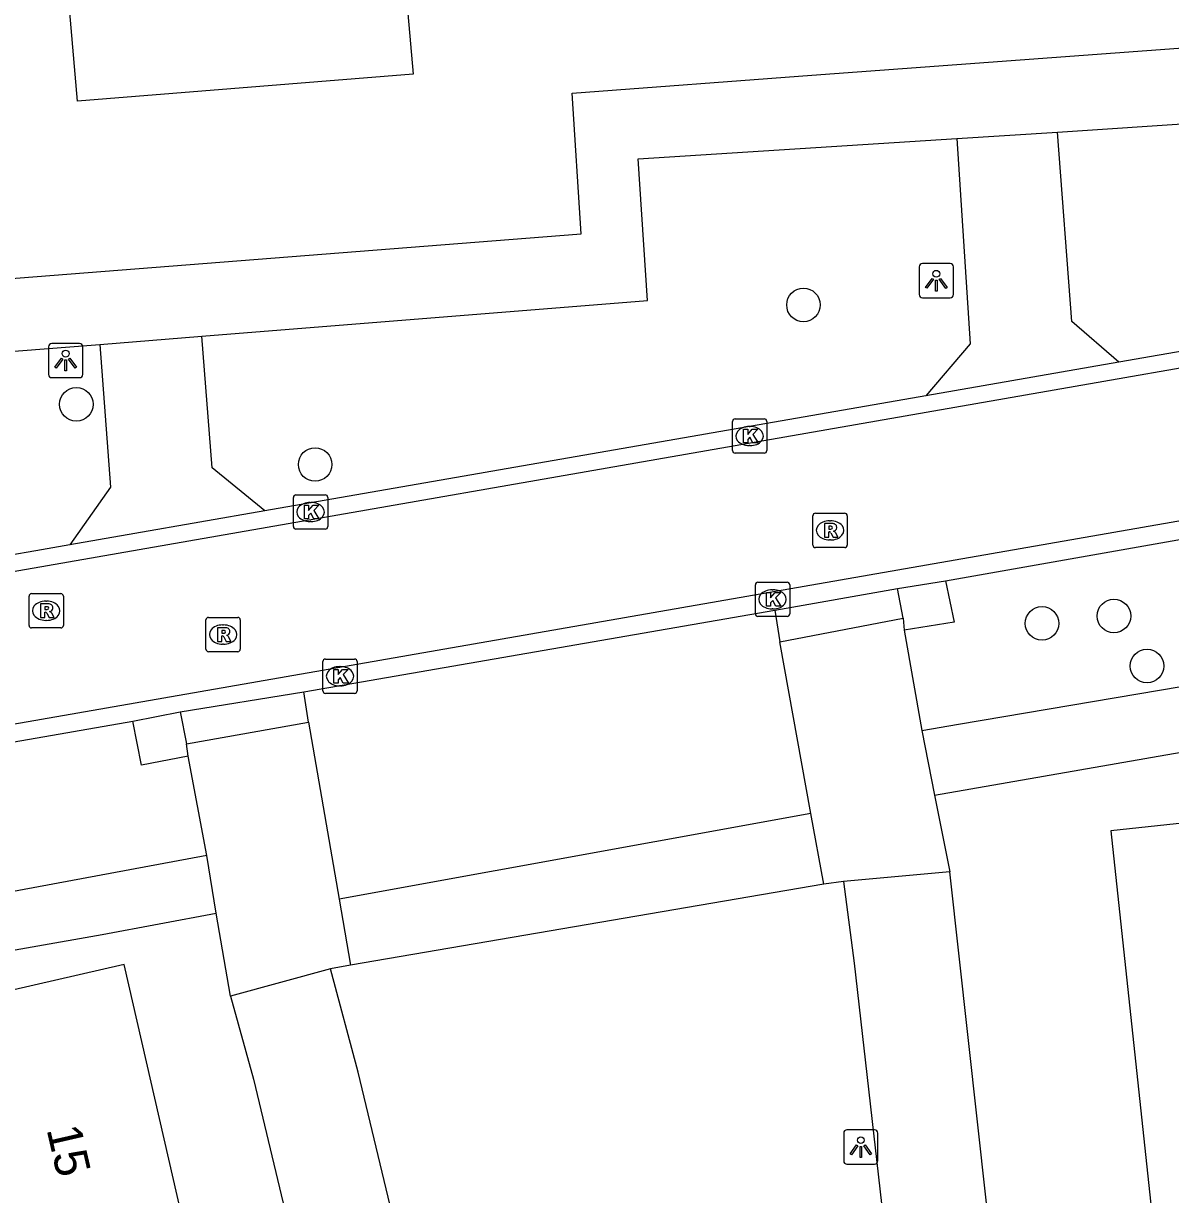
# Model space of a CAD drawing. Extents: x 162675 to 163482, y 379761 to 381227.
# Drawn here: x 162973.72 to 163007.15, y 380413.23 to 380447.36 of the extents above; entities that cross this region are included whole.
import ezdxf

# ---------------------------------------------------------------- set-up
doc = ezdxf.new("R2010")
doc.units = 0
for name, color, linetype in [('IMGEO_Berm_halfverhard', 7, 'Continuous'), ('IMGEO_Boom', 7, 'Continuous'), ('IMGEO_Kolk', 7, 'Continuous'), ('IMGEO_Lichtpunt', 7, 'Continuous'), ('IMGEO_Pand', 7, 'Continuous'), ('IMGEO_Pand_nummerreeks', 7, 'Continuous'), ('IMGEO_Rijbaan_lokaal_gesloten', 7, 'Continuous'), ('IMGEO_Rijbaan_lokaal_open', 7, 'Continuous'), ('IMGEO_Rioolput', 7, 'Continuous'), ('IMGEO_Voetpad_open', 7, 'Continuous')]:
    doc.layers.add(name, color=color, linetype=linetype)

msp = doc.modelspace()

# ---------------------------------------------------------------- linework, layer by layer
at = {"layer": 'IMGEO_Berm_halfverhard'}
for points in [[(163000.587, 380431.119), (163000.846, 380429.91), (162999.39, 380429.677)], [(162978.52, 380426.006), (162977.154, 380425.744), (162976.91, 380427.029)]]:
    msp.add_lwpolyline(points, dxfattribs=at)
at = {"layer": 'IMGEO_Boom'}
for centre in [(162996.451, 380439.158), (162975.258, 380436.262), (162982.219, 380434.507), (163003.404, 380429.878), (163005.499, 380430.092), (163006.464, 380428.636)]:
    msp.add_circle(centre, 0.489, dxfattribs=at)
at = {"layer": 'IMGEO_Kolk'}
for p, q in [((162994.457, 380435.837), (162995.309, 380435.837)), ((162994.382, 380434.911), (162994.382, 380435.763)), ((162994.87, 380435.617), (162994.895, 380435.617)), ((162995.383, 380435.763), (162995.383, 380434.911)), ((162995.309, 380434.837), (162994.457, 380434.837)), ((162994.893, 380435.057), (162994.868, 380435.057)), ((162981.586, 380432.697), (162981.586, 380433.549)), ((162981.661, 380433.623), (162982.513, 380433.623)), ((162982.587, 380433.549), (162982.587, 380432.697)), ((162982.074, 380433.403), (162982.099, 380433.403)), ((162982.097, 380432.843), (162982.072, 380432.843)), ((162982.513, 380432.623), (162981.661, 380432.623)), ((162995.124, 380431.078), (162995.976, 380431.078)), ((162995.049, 380430.152), (162995.049, 380431.004)), ((162995.537, 380430.858), (162995.562, 380430.858)), ((162996.05, 380431.004), (162996.05, 380430.152)), ((162995.976, 380430.078), (162995.124, 380430.078)), ((162995.56, 380430.298), (162995.535, 380430.298)), ((162982.443, 380427.913), (162982.443, 380428.765)), ((162982.518, 380428.839), (162983.37, 380428.839)), ((162983.444, 380428.765), (162983.444, 380427.913)), ((162982.931, 380428.619), (162982.956, 380428.619)), ((162982.954, 380428.059), (162982.929, 380428.059)), ((162983.37, 380427.839), (162982.518, 380427.839))]:
    msp.add_line(p, q, dxfattribs=at)
for points in [[(162994.457, 380435.837), (162995.309, 380435.837)], [(162994.382, 380434.911), (162994.382, 380435.763)], [(162994.703, 380435.537), (162994.826, 380435.537), (162994.826, 380435.386), (162994.956, 380435.537), (162995.12, 380435.537), (162994.974, 380435.386), (162995.127, 380435.137), (162994.975, 380435.137), (162994.89, 380435.301), (162994.826, 380435.234), (162994.826, 380435.137), (162994.703, 380435.137), (162994.703, 380435.537)], [(162995.383, 380435.763), (162995.383, 380434.911)], [(162995.309, 380434.837), (162994.457, 380434.837)], [(162981.586, 380432.697), (162981.586, 380433.549)], [(162981.661, 380433.623), (162982.513, 380433.623)], [(162982.587, 380433.549), (162982.587, 380432.697)], [(162981.907, 380433.323), (162982.03, 380433.323), (162982.03, 380433.172), (162982.16, 380433.323), (162982.324, 380433.323), (162982.178, 380433.172), (162982.331, 380432.923), (162982.179, 380432.923), (162982.094, 380433.087), (162982.03, 380433.02), (162982.03, 380432.923), (162981.907, 380432.923), (162981.907, 380433.323)], [(162982.513, 380432.623), (162981.661, 380432.623)], [(162995.124, 380431.078), (162995.976, 380431.078)], [(162995.049, 380430.152), (162995.049, 380431.004)], [(162995.37, 380430.778), (162995.493, 380430.778), (162995.493, 380430.627), (162995.623, 380430.778), (162995.787, 380430.778), (162995.641, 380430.627), (162995.794, 380430.378), (162995.642, 380430.378), (162995.557, 380430.542), (162995.493, 380430.475), (162995.493, 380430.378), (162995.37, 380430.378), (162995.37, 380430.778)], [(162996.05, 380431.004), (162996.05, 380430.152)], [(162995.976, 380430.078), (162995.124, 380430.078)], [(162982.443, 380427.913), (162982.443, 380428.765)], [(162982.518, 380428.839), (162983.37, 380428.839)], [(162983.444, 380428.765), (162983.444, 380427.913)], [(162982.764, 380428.539), (162982.887, 380428.539), (162982.887, 380428.388), (162983.017, 380428.539), (162983.181, 380428.539), (162983.035, 380428.388), (162983.188, 380428.139), (162983.036, 380428.139), (162982.951, 380428.303), (162982.887, 380428.236), (162982.887, 380428.139), (162982.764, 380428.139), (162982.764, 380428.539)], [(162983.37, 380427.839), (162982.518, 380427.839)]]:
    msp.add_lwpolyline(points, dxfattribs=at)
for centre, start, end in [((162994.459, 380435.761), 91.552, 178.448), ((162994.459, 380435.761), 91.552, 178.448), ((162995.307, 380435.761), 1.552, 88.448), ((162995.307, 380435.761), 1.552, 88.448), ((162994.459, 380434.913), 181.552, 268.448), ((162994.459, 380434.913), 181.552, 268.448), ((162995.307, 380434.913), 271.552, 358.448), ((162995.307, 380434.913), 271.552, 358.448), ((162981.663, 380433.547), 91.552, 178.448), ((162981.663, 380433.547), 91.552, 178.448), ((162982.511, 380433.547), 1.552, 88.448), ((162982.511, 380433.547), 1.552, 88.448), ((162981.663, 380432.699), 181.552, 268.448), ((162981.663, 380432.699), 181.552, 268.448), ((162982.511, 380432.699), 271.552, 358.448), ((162982.511, 380432.699), 271.552, 358.448), ((162995.126, 380431.002), 91.552, 178.448), ((162995.126, 380431.002), 91.552, 178.448), ((162995.974, 380431.002), 1.552, 88.448), ((162995.974, 380431.002), 1.552, 88.448), ((162995.126, 380430.154), 181.552, 268.448), ((162995.126, 380430.154), 181.552, 268.448), ((162995.974, 380430.154), 271.552, 358.448), ((162995.974, 380430.154), 271.552, 358.448), ((162982.52, 380428.763), 91.552, 178.448), ((162982.52, 380428.763), 91.552, 178.448), ((162983.368, 380428.763), 1.552, 88.448), ((162983.368, 380428.763), 1.552, 88.448), ((162982.52, 380427.915), 181.552, 268.448), ((162982.52, 380427.915), 181.552, 268.448), ((162983.368, 380427.915), 271.552, 358.448), ((162983.368, 380427.915), 271.552, 358.448)]:
    msp.add_arc(centre, 0.0765, start, end, dxfattribs=at)
for centre, major_axis, ratio, start_param, end_param in [((162994.869, 380435.337), (-0.387, 0.002), 0.722429, 4.712389, 7.853982), ((162994.894, 380435.337), (-0.39, 0.002), 0.717154, 1.570796, 4.712389), ((162982.073, 380433.123), (-0.387, 0.002), 0.722429, 4.712389, 7.853982), ((162982.098, 380433.123), (-0.39, 0.002), 0.717154, 1.570796, 4.712389), ((162995.536, 380430.578), (-0.387, 0.002), 0.722429, 4.712389, 7.853982), ((162995.561, 380430.578), (-0.39, 0.002), 0.717154, 1.570796, 4.712389), ((162982.93, 380428.339), (-0.387, 0.002), 0.722429, 4.712389, 7.853982), ((162982.955, 380428.339), (-0.39, 0.002), 0.717154, 1.570796, 4.712389)]:
    msp.add_ellipse(centre, major_axis=major_axis, ratio=ratio, start_param=start_param, end_param=end_param, dxfattribs=at)
at = {"layer": 'IMGEO_Lichtpunt'}
for p, q in [((162999.824, 380440.268), (162999.824, 380439.461)), ((162999.824, 380440.268), (162999.824, 380439.461)), ((163000.726, 380440.363), (162999.918, 380440.363)), ((163000.726, 380440.363), (162999.918, 380440.363)), ((163000.82, 380439.461), (163000.82, 380440.268)), ((163000.82, 380439.461), (163000.82, 380440.268)), ((162999.918, 380439.367), (163000.726, 380439.367)), ((162999.918, 380439.367), (163000.726, 380439.367)), ((162974.449, 380437.94), (162974.449, 380437.133)), ((162974.449, 380437.94), (162974.449, 380437.133)), ((162975.351, 380438.035), (162974.543, 380438.035)), ((162975.351, 380438.035), (162974.543, 380438.035)), ((162975.445, 380437.133), (162975.445, 380437.94)), ((162975.445, 380437.133), (162975.445, 380437.94)), ((162974.543, 380437.039), (162975.351, 380437.039)), ((162974.543, 380437.039), (162975.351, 380437.039)), ((162997.624, 380415.021), (162997.624, 380414.214)), ((162997.624, 380415.021), (162997.624, 380414.214)), ((162998.526, 380415.116), (162997.718, 380415.116)), ((162998.526, 380415.116), (162997.718, 380415.116)), ((162998.62, 380414.214), (162998.62, 380415.021)), ((162998.62, 380414.214), (162998.62, 380415.021)), ((162997.718, 380414.12), (162998.526, 380414.12)), ((162997.718, 380414.12), (162998.526, 380414.12))]:
    msp.add_line(p, q, dxfattribs=at)
for points in [[(163000.198, 380439.932), (163000.237, 380439.904), (163000.049, 380439.642), (163000.011, 380439.669), (163000.198, 380439.932)], [(163000.41, 380439.904), (163000.448, 380439.931), (163000.635, 380439.669), (163000.596, 380439.641), (163000.41, 380439.904)], [(163000.3, 380439.884), (163000.347, 380439.884), (163000.347, 380439.562), (163000.3, 380439.562), (163000.3, 380439.884)], [(162974.823, 380437.604), (162974.862, 380437.576), (162974.674, 380437.314), (162974.636, 380437.341), (162974.823, 380437.604)], [(162974.925, 380437.556), (162974.972, 380437.556), (162974.972, 380437.234), (162974.925, 380437.234), (162974.925, 380437.556)], [(162975.035, 380437.576), (162975.073, 380437.603), (162975.26, 380437.341), (162975.221, 380437.313), (162975.035, 380437.576)], [(162997.998, 380414.685), (162998.037, 380414.657), (162997.849, 380414.395), (162997.811, 380414.422), (162997.998, 380414.685)], [(162998.21, 380414.657), (162998.248, 380414.684), (162998.435, 380414.422), (162998.396, 380414.394), (162998.21, 380414.657)], [(162998.1, 380414.637), (162998.147, 380414.637), (162998.147, 380414.315), (162998.1, 380414.315), (162998.1, 380414.637)]]:
    msp.add_lwpolyline(points, dxfattribs=at)
for centre in [(163000.323, 380440.066), (162974.948, 380437.738), (162998.123, 380414.819)]:
    msp.add_circle(centre, 0.0994, dxfattribs=at)
for centre, start, end in [((162999.918, 380440.268), 90, 180), ((162999.918, 380440.268), 90, 180), ((163000.726, 380440.268), 0, 90), ((163000.726, 380440.268), 0, 90), ((162999.918, 380439.461), 180, 270), ((162999.918, 380439.461), 180, 270), ((163000.726, 380439.461), 270, 0), ((163000.726, 380439.461), 270, 360), ((162974.543, 380437.94), 90, 180), ((162974.543, 380437.94), 90, 180), ((162975.351, 380437.94), 0, 90), ((162975.351, 380437.94), 0, 90), ((162974.543, 380437.133), 180, 270), ((162974.543, 380437.133), 180, 270), ((162975.351, 380437.133), 270, 0), ((162975.351, 380437.133), 270, 360), ((162997.718, 380415.021), 90, 180), ((162997.718, 380415.021), 90, 180), ((162998.526, 380415.021), 0, 90), ((162998.526, 380415.021), 0, 90), ((162997.718, 380414.214), 180, 270), ((162997.718, 380414.214), 180, 270), ((162998.526, 380414.214), 270, 0), ((162998.526, 380414.214), 270, 360)]:
    msp.add_arc(centre, 0.0946, start, end, dxfattribs=at)
at = {"layer": 'IMGEO_Pand'}
for points in [[(162984.006, 380458.133), (162984.206, 380455.84), (162985.073, 380445.883), (162975.295, 380445.093), (162974.599, 380453.085), (162974.234, 380457.281), (162984.006, 380458.133)], [(163012.242, 380411.119), (163012.005, 380413.326), (163012.77, 380413.407), (163012.115, 380419.525), (163011.583, 380424.496), (163005.407, 380423.835), (163006.592, 380412.768), (163007.935, 380412.912), (163008.173, 380410.683), (163012.242, 380411.119)], [(162975.001, 380406.305), (162974.307, 380409.327), (162976.286, 380409.781), (162978.849, 380410.37), (162976.651, 380419.939), (162966.875, 380417.695), (162969.08, 380408.229), (162966.254, 380407.58), (162966.97, 380404.461), (162975.001, 380406.305)]]:
    msp.add_lwpolyline(points, dxfattribs=at)
at = {"layer": 'IMGEO_Rijbaan_lokaal_gesloten'}
for points in [[(162956.429, 380428.423), (163036.608, 380442.417)], [(162919.308, 380417.511), (163037.362, 380438.095)]]:
    msp.add_lwpolyline(points, dxfattribs=at)
at = {"layer": 'IMGEO_Rijbaan_lokaal_open'}
for points in [[(163015.718, 380439.242), (163005.639, 380437.488)], [(163005.639, 380437.488), (163000.017, 380436.509)], [(163000.017, 380436.509), (162980.753, 380433.157)], [(162980.753, 380433.157), (162975.066, 380432.167)], [(163000.587, 380431.119), (163009.345, 380432.66)], [(162975.066, 380432.167), (162974.077, 380431.995), (162971.707, 380431.582), (162959.369, 380429.435)], [(162999.189, 380430.899), (163000.587, 380431.119)], [(162995.616, 380430.265), (162999.189, 380430.899)], [(162981.885, 380427.887), (162995.616, 380430.265)], [(162995.758, 380429.344), (162999.356, 380430.026)], [(162999.356, 380430.026), (162999.39, 380429.677)], [(162999.39, 380429.677), (162999.901, 380426.753)], [(162996.668, 380424.34), (162995.758, 380429.344)], [(162978.287, 380427.3), (162981.885, 380427.887)], [(162976.91, 380427.029), (162978.287, 380427.3)], [(162931.432, 380419.117), (162976.91, 380427.029)], [(162978.467, 380426.37), (162982.029, 380426.999)], [(162982.029, 380426.999), (162982.917, 380421.838)], [(162999.901, 380426.753), (163000.273, 380424.875)], [(162978.52, 380426.006), (162978.467, 380426.37)], [(162979.058, 380423.118), (162978.52, 380426.006)], [(163000.273, 380424.875), (163000.715, 380422.638)], [(162997.043, 380422.281), (162996.668, 380424.34)], [(162979.334, 380421.437), (162979.058, 380423.118)], [(163000.715, 380422.638), (162997.616, 380422.36)], [(163006.844, 380367.252), (163000.715, 380422.638)], [(162997.616, 380422.36), (162997.043, 380422.281)], [(162997.616, 380422.36), (162997.93, 380419.975), (163000, 380401.781), (163003.383, 380371.369)], [(162982.917, 380421.838), (162983.247, 380419.922)], [(162979.749, 380419.019), (162979.334, 380421.437)], [(162982.667, 380419.816), (162979.749, 380419.019)], [(162983.247, 380419.922), (162982.667, 380419.816)], [(162994.695, 380370.063), (162983.47, 380416.805), (162982.667, 380419.816)], [(162979.749, 380419.019), (162980.426, 380416.595), (162992.818, 380364.786)]]:
    msp.add_lwpolyline(points, dxfattribs=at)
at = {"layer": 'IMGEO_Rioolput'}
for p, q in [((162996.725, 380432.162), (162996.725, 380433.014)), ((162996.8, 380433.088), (162997.652, 380433.088)), ((162997.213, 380432.868), (162997.238, 380432.868)), ((162997.726, 380433.014), (162997.726, 380432.162)), ((162997.652, 380432.088), (162996.8, 380432.088)), ((162997.236, 380432.308), (162997.211, 380432.308)), ((162973.956, 380430.746), (162974.808, 380430.746)), ((162973.881, 380429.82), (162973.881, 380430.672)), ((162974.369, 380430.526), (162974.394, 380430.526)), ((162974.882, 380430.672), (162974.882, 380429.82)), ((162979.111, 380430.053), (162979.963, 380430.053)), ((162974.808, 380429.746), (162973.956, 380429.746)), ((162974.392, 380429.966), (162974.367, 380429.966)), ((162979.036, 380429.127), (162979.036, 380429.979)), ((162979.524, 380429.833), (162979.549, 380429.833)), ((162980.037, 380429.979), (162980.037, 380429.127)), ((162979.963, 380429.053), (162979.111, 380429.053)), ((162979.547, 380429.273), (162979.522, 380429.273))]:
    msp.add_line(p, q, dxfattribs=at)
for points in [[(162996.725, 380432.162), (162996.725, 380433.014)], [(162996.8, 380433.088), (162997.652, 380433.088)], [(162997.314, 380432.786), (162997.062, 380432.788), (162997.062, 380432.388)], [(162997.726, 380433.014), (162997.726, 380432.162)], [(162997.062, 380432.388), (162997.186, 380432.388), (162997.186, 380432.55), (162997.197, 380432.55)], [(162997.24, 380432.707), (162997.186, 380432.707), (162997.186, 380432.626)], [(162997.186, 380432.626), (162997.238, 380432.626)], [(162997.244, 380432.521), (162997.315, 380432.388), (162997.455, 380432.388), (162997.39, 380432.514)], [(162997.652, 380432.088), (162996.8, 380432.088)], [(162973.956, 380430.746), (162974.808, 380430.746)], [(162973.881, 380429.82), (162973.881, 380430.672)], [(162974.47, 380430.444), (162974.218, 380430.446), (162974.218, 380430.046)], [(162974.396, 380430.365), (162974.342, 380430.365), (162974.342, 380430.284)], [(162974.882, 380430.672), (162974.882, 380429.82)], [(162974.218, 380430.046), (162974.342, 380430.046), (162974.342, 380430.208), (162974.353, 380430.208)], [(162974.342, 380430.284), (162974.394, 380430.284)], [(162974.4, 380430.179), (162974.471, 380430.046), (162974.611, 380430.046), (162974.546, 380430.172)], [(162979.111, 380430.053), (162979.963, 380430.053)], [(162974.808, 380429.746), (162973.956, 380429.746)], [(162979.036, 380429.127), (162979.036, 380429.979)], [(162979.625, 380429.751), (162979.373, 380429.753), (162979.373, 380429.353)], [(162980.037, 380429.979), (162980.037, 380429.127)], [(162979.373, 380429.353), (162979.497, 380429.353), (162979.497, 380429.515), (162979.508, 380429.515)], [(162979.551, 380429.672), (162979.497, 380429.672), (162979.497, 380429.591)], [(162979.497, 380429.591), (162979.549, 380429.591)], [(162979.555, 380429.486), (162979.626, 380429.353), (162979.766, 380429.353), (162979.701, 380429.479)], [(162979.963, 380429.053), (162979.111, 380429.053)]]:
    msp.add_lwpolyline(points, dxfattribs=at)
for centre, radius, start, end in [((162996.802, 380433.012), 0.0765, 91.552, 178.448), ((162996.802, 380433.012), 0.0765, 91.552, 178.448), ((162997.313, 380432.676), 0.109, 350.3612, 89.416), ((162997.65, 380433.012), 0.0765, 1.552, 88.448), ((162997.65, 380433.012), 0.0765, 1.552, 88.448), ((162997.196, 380432.497), 0.0533, 26.0293, 88.6989), ((162997.222, 380432.815), 0.19, 274.7715, 282.9687), ((162997.246, 380432.611), 0.0964, 77.0061, 93.1865), ((162997.26, 380432.668), 0.0378, 276.6634, 79.6772), ((162997.311, 380432.676), 0.112, 277.5842, 350.9817), ((162997.295, 380432.461), 0.108, 29.5134, 73.7905), ((162996.802, 380432.164), 0.0765, 181.552, 268.448), ((162996.802, 380432.164), 0.0765, 181.552, 268.448), ((162997.65, 380432.164), 0.0765, 271.552, 358.448), ((162997.65, 380432.164), 0.0765, 271.552, 358.448), ((162973.958, 380430.67), 0.0765, 91.552, 178.448), ((162973.958, 380430.67), 0.0765, 91.552, 178.448), ((162974.806, 380430.67), 0.0765, 1.552, 88.448), ((162974.806, 380430.67), 0.0765, 1.552, 88.448), ((162974.402, 380430.269), 0.0964, 77.0061, 93.1865), ((162974.416, 380430.326), 0.0378, 276.6634, 79.6772), ((162974.469, 380430.334), 0.109, 350.3612, 89.416), ((162974.352, 380430.155), 0.0533, 26.0293, 88.6989), ((162974.378, 380430.473), 0.19, 274.7715, 282.9687), ((162974.467, 380430.334), 0.112, 277.5842, 350.9817), ((162974.451, 380430.119), 0.108, 29.5134, 73.7905), ((162979.113, 380429.977), 0.0765, 91.552, 178.448), ((162979.113, 380429.977), 0.0765, 91.552, 178.448), ((162979.961, 380429.977), 0.0765, 1.552, 88.448), ((162979.961, 380429.977), 0.0765, 1.552, 88.448), ((162973.958, 380429.822), 0.0765, 181.552, 268.448), ((162973.958, 380429.822), 0.0765, 181.552, 268.448), ((162974.806, 380429.822), 0.0765, 271.552, 358.448), ((162974.806, 380429.822), 0.0765, 271.552, 358.448), ((162979.624, 380429.641), 0.109, 350.3612, 89.416), ((162979.507, 380429.462), 0.0533, 26.0293, 88.6989), ((162979.533, 380429.78), 0.19, 274.7715, 282.9687), ((162979.557, 380429.576), 0.0964, 77.0061, 93.1865), ((162979.571, 380429.633), 0.0378, 276.6634, 79.6772), ((162979.622, 380429.641), 0.112, 277.5842, 350.9817), ((162979.606, 380429.426), 0.108, 29.5134, 73.7905), ((162979.113, 380429.129), 0.0765, 181.552, 268.448), ((162979.113, 380429.129), 0.0765, 181.552, 268.448), ((162979.961, 380429.129), 0.0765, 271.552, 358.448), ((162979.961, 380429.129), 0.0765, 271.552, 358.448)]:
    msp.add_arc(centre, radius, start, end, dxfattribs=at)
for centre, major_axis, ratio, start_param, end_param in [((162997.212, 380432.588), (-0.387, 0.002), 0.722429, 4.712389, 7.853982), ((162997.237, 380432.588), (-0.39, 0.002), 0.717154, 1.570796, 4.712389), ((162974.368, 380430.246), (-0.387, 0.002), 0.722429, 4.712389, 7.853982), ((162974.393, 380430.246), (-0.39, 0.002), 0.717154, 1.570796, 4.712389), ((162979.523, 380429.553), (-0.387, 0.002), 0.722429, 4.712389, 7.853982), ((162979.548, 380429.553), (-0.39, 0.002), 0.717154, 1.570796, 4.712389)]:
    msp.add_ellipse(centre, major_axis=major_axis, ratio=ratio, start_param=start_param, end_param=end_param, dxfattribs=at)
at = {"layer": 'IMGEO_Voetpad_open'}
for points in [[(162910.123, 380431.006), (162913.618, 380431.232), (162955.354, 380434.5), (162954.04, 380438.409), (162989.976, 380441.225), (162989.708, 380445.324), (162996.691, 380445.849), (163000, 380446.098), (163035.591, 380448.726), (163040.495, 380449.119)], [(163003.852, 380444.188), (163016.5, 380445.039)], [(163000.918, 380444.007), (163003.852, 380444.188)], [(163005.639, 380437.488), (163004.277, 380438.675), (163003.852, 380444.188)], [(162978.913, 380438.246), (162991.906, 380439.283), (162991.636, 380443.418), (163000.918, 380444.007)], [(163000.918, 380444.007), (163001.308, 380438.023), (163000.017, 380436.509)], [(162975.942, 380438.008), (162978.913, 380438.246)], [(162980.753, 380433.157), (162979.219, 380434.415), (162978.913, 380438.246)], [(162959.369, 380429.435), (162957.404, 380432.634), (162957.079, 380436.525), (162971.199, 380437.629), (162973.574, 380437.819), (162975.942, 380438.008)], [(162975.942, 380438.008), (162976.251, 380433.852), (162975.066, 380432.167)], [(163000.273, 380424.875), (163035.606, 380431.035), (163037.976, 380431.448), (163047.603, 380433.152)], [(162999.901, 380426.753), (163000.974, 380426.939), (163010.1, 380428.489), (163009.701, 380430.792), (163009.345, 380432.66)], [(162999.356, 380430.026), (162999.189, 380430.899)], [(162995.616, 380430.265), (162995.758, 380429.344)], [(162982.029, 380426.999), (162981.885, 380427.887)], [(162978.287, 380427.3), (162978.467, 380426.37)], [(162996.668, 380424.34), (162982.917, 380421.838)], [(162979.058, 380423.118), (162972.321, 380421.866), (162933.629, 380415.13), (162930.839, 380414.696), (162930.351, 380417.69)], [(162997.043, 380422.281), (162983.247, 380419.922)], [(162931.642, 380410.639), (162931.807, 380410.658), (162931.554, 380412.984), (162976.014, 380420.813), (162979.334, 380421.437)]]:
    msp.add_lwpolyline(points, dxfattribs=at)

# ---------------------------------------------------------------- texts
at = {"layer": 'IMGEO_Pand_nummerreeks'}
msp.add_text('15', height=1, rotation=282.9364, dxfattribs=at).set_placement((162974.389, 380415.137))

doc.saveas('drawing.dxf')
